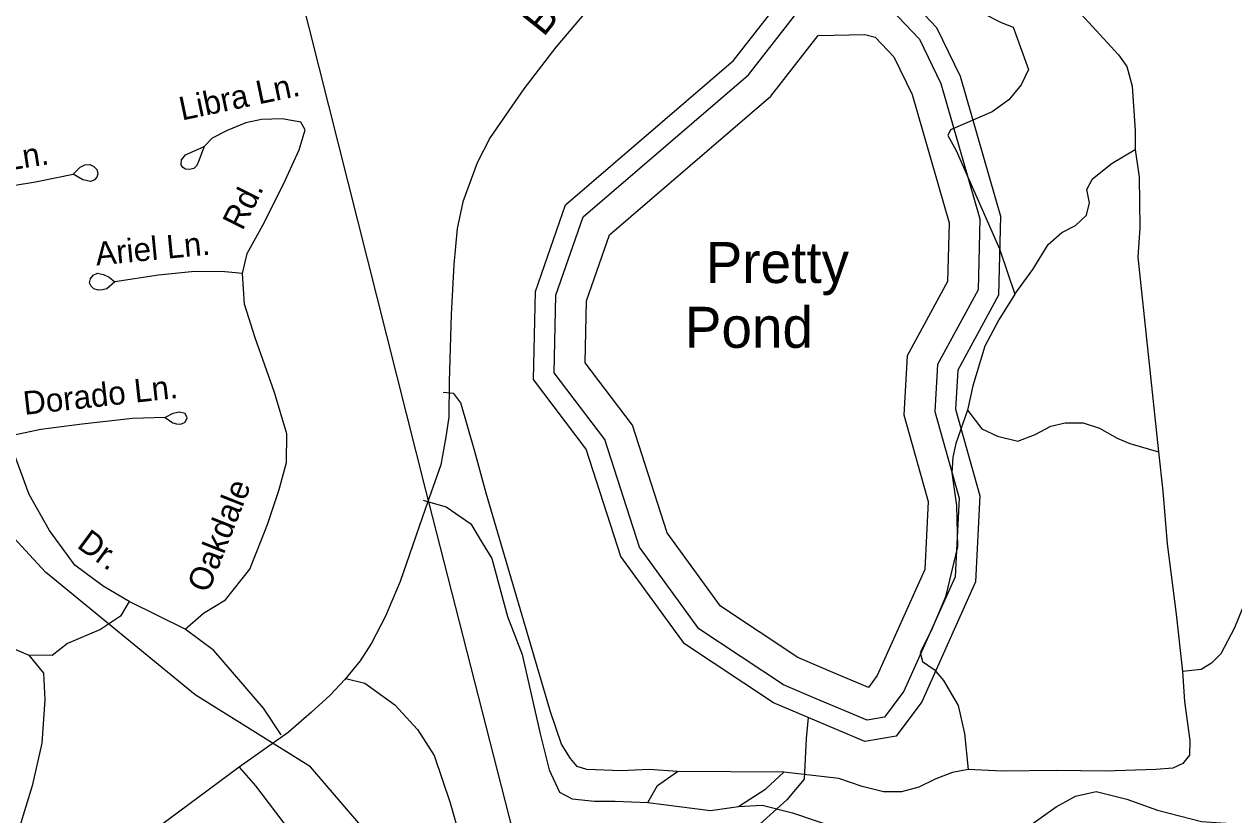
# Model space of a CAD drawing. Extents: x 2104537 to 2336408, y 34176 to 229611.
# Drawn here: x 2292662 to 2296531, y 116453 to 118983 of the extents above; entities that cross this region are included whole.
import ezdxf

# ---------------------------------------------------------------- set-up
doc = ezdxf.new("R2010")
doc.units = 0
for name, color, linetype in [('Exist Boundary Political City Limit New', 7, 'Continuous'), ('Exist Hydrographic Buffer Line', 7, 'Continuous'), ('Exist Hydrographic Lake Shore', 7, 'Continuous'), ('Exist Hydrographic Misc Water Feature', 7, 'Continuous'), ('Exist Hydrographic Pond Under 1500 Sq Ft Label', 7, 'Continuous'), ('Exist Road Non-System Type 51', 7, 'Continuous'), ('Exist Road Non-System Type 51 Label', 7, 'Continuous'), ('Exist Road Secondary Type 51 Attributed', 7, 'Continuous'), ('Exist Road Secondary Type 51 Label', 7, 'Continuous'), ('Map Preparation Boundary City Limit Buffer Line', 7, 'Continuous')]:
    doc.layers.add(name, color=color, linetype=linetype)

msp = doc.modelspace()

# ---------------------------------------------------------------- linework, layer by layer
at = {"layer": 'Exist Boundary Political City Limit New'}
msp.add_lwpolyline([(2292983, 121312.3), (2293945.8, 117492.1), (2293955.5, 117454.4), (2294260.8, 116256.3), (2294386.2, 115560.9), (2294614, 114717.3), (2294830.5, 113987.7), (2294953.2, 113362.5), (2295025.5, 113049.1), (2295348.5, 111658.2), (2295377, 111535.4), (2295276.5, 111461.8), (2295035.2, 111284.6), (2294476.8, 111250.4), (2293257.8, 109848.2), (2293816, 109061.6), (2293672, 107949.8), (2293509.8, 106696.3), (2293566.8, 106468.3), (2294419.8, 103445.8), (2295214.8, 100630), (2295264.2, 100454), (2294941.5, 100187.7)], dxfattribs=at)
at = {"layer": 'Exist Hydrographic Buffer Line'}
for points in [[(2295195.3, 116824.2), (2295090, 116868.9), (2294819.9, 117048.2), (2294630, 117309.5), (2294518.6, 117653.5), (2294356.7, 117867.2), (2294362.2, 118115.8), (2294449.9, 118366.3), (2294978.3, 118821.1), (2295152.2, 119044), (2295362.2, 119048.2), (2295435.1, 119030.1), (2295525, 118934.4), (2295594.2, 118792.9), (2295718.8, 118359.4), (2295713.5, 118133), (2295583, 117893.7), (2295574.6, 117743.6), (2295652.6, 117466.4), (2295639.8, 117214.2), (2295475.7, 116848.2), (2295413.6, 116764.9), (2295358.4, 116755.1), (2295195.3, 116824.2)], [(2295233.8, 116914.8), (2295136.8, 116955.9), (2294889.1, 117120.4), (2294718.8, 117354.7), (2294607.1, 117699.7), (2294455.9, 117899.3), (2294460.2, 118098), (2294534.1, 118308.9), (2295049.9, 118752.8), (2295201, 118946.5), (2295351.2, 118949.5), (2295383.2, 118941.5), (2295443.1, 118877.8), (2295502, 118757.4), (2295620.1, 118346.7), (2295615.6, 118159.1), (2295486, 117921.4), (2295475.4, 117732.7), (2295553.4, 117455.3), (2295542.4, 117237.6), (2295390.4, 116898.4), (2295362.1, 116860.5), (2295233.7, 116914.8)]]:
    msp.add_lwpolyline(points, dxfattribs=at)
at = {"layer": 'Exist Hydrographic Lake Shore'}
msp.add_lwpolyline([(2295169.7, 116763.8), (2295058.8, 116810.9), (2294773.7, 117000), (2294570.7, 117279.4), (2294459.6, 117622.7), (2294290.6, 117845.7), (2294296.8, 118127.7), (2294393.8, 118404.6), (2294930.6, 118866.6), (2295119.7, 119108.9), (2295369.6, 119114), (2295469.7, 119089.1), (2295579.6, 118972.1), (2295655.7, 118816.5), (2295784.7, 118367.9), (2295778.7, 118115.5), (2295647.7, 117875.3), (2295640.7, 117750.8), (2295718.6, 117473.8), (2295704.7, 117198.5), (2295532.6, 116814.8), (2295450.6, 116704.9), (2295350.8, 116687.1), (2295169.7, 116763.8)], dxfattribs=at)
at = {"layer": 'Exist Hydrographic Misc Water Feature'}
for points in [[(2294414.7, 115831), (2294383.7, 115862.8), (2294065.7, 116036.2), (2293577.7, 116606.5), (2293208.8, 116836.6), (2292730.6, 117229.6), (2292233.8, 117767.3), (2291677.7, 118476.7)], [(2295169.7, 116763.8), (2295162.7, 116696.7), (2295156.8, 116566.5), (2295100.8, 116500.5), (2294982.7, 116394.4), (2294888.8, 116350.3), (2294796.7, 116318.3), (2294697.1, 116266.2), (2294615, 116218.2), (2294549, 116160.1), (2294504.9, 116092), (2294446.9, 115979.9), (2294421.3, 115899.8), (2294414.7, 115831)]]:
    msp.add_lwpolyline(points, dxfattribs=at)
at = {"layer": 'Exist Road Non-System Type 51'}
for p, q in [((2293938, 117459.2), (2293955.4, 117454.4)), ((2293176.3, 117047.2), (2292997.3, 117135.2)), ((2295091.6, 116588.8), (2294751.5, 116591))]:
    msp.add_line(p, q, dxfattribs=at)
for points in [[(2295753.4, 119288.3), (2295809.8, 119256.7), (2295933.4, 119134.2), (2296162.1, 118884.5), (2296188.3, 118846.9), (2296205.2, 118784.9), (2296214.9, 118641.4), (2296215.3, 118581.4)], [(2295681.4, 119113.5), (2295702, 119057.7), (2295732.4, 119015.8), (2295786.6, 118988.5), (2295825, 118973), (2295874.6, 118837.5), (2295851, 118789.1), (2295811.4, 118740.7), (2295758.1, 118702), (2295624.5, 118644.6), (2295616.6, 118626.7), (2295643.3, 118578.9), (2295780.9, 118264.4), (2295830.5, 118119.1)], [(2297919.7, 118957.8), (2297859.2, 118817.3), (2297499.4, 117883.2), (2297458.2, 117802.7), (2297420.7, 117762.4), (2297078.2, 117656.2), (2296948, 117590.1), (2296835.5, 117504), (2296730.5, 117416.9), (2296653.5, 117336), (2296615.9, 117275.4), (2296577.3, 117161), (2296532.5, 117050.7), (2296489.3, 116968.2), (2296459.8, 116937.6), (2296426, 116917.3), (2296366.2, 116910.9)], [(2293360, 118185.1), (2293375.3, 118249.1), (2293430.1, 118349.7), (2293496.6, 118482.2), (2293541.5, 118580.8), (2293561.1, 118645), (2293546.8, 118668.9), (2293486.6, 118680.2), (2293420.6, 118677.6), (2293370.6, 118667), (2293311.1, 118642.6), (2293263, 118617.9), (2293237.6, 118591.5)], [(2293237.6, 118591.5), (2293219.9, 118543.3), (2293213.8, 118530.7), (2293204.4, 118521.3), (2293191.6, 118517.6), (2293178.1, 118519.2), (2293169.1, 118524.3), (2293164.3, 118532.9), (2293165.3, 118548.7), (2293177.7, 118565.1), (2293237.6, 118591.5)], [(2295830.5, 118119.1), (2295887.5, 118197.4), (2295936.9, 118278.1), (2295980.3, 118316.6), (2296024, 118339), (2296059.8, 118371.5), (2296069.4, 118411.6), (2296060.7, 118453.5), (2296078.4, 118487.9), (2296142, 118538.2), (2296215.3, 118581.4)], [(2296215.3, 118581.4), (2296228.4, 118493.2), (2296230.2, 118331.1), (2296223.5, 118237.1), (2296290.2, 117613.9)], [(2292519.2, 118044.2), (2292491.9, 118175.9), (2292474.3, 118301.5), (2292459.9, 118371.4), (2292459.2, 118417.3), (2292481.2, 118437.5), (2292560.9, 118456.3), (2292698.5, 118477.9), (2292818.4, 118503.2)], [(2292818.4, 118503.2), (2292841.1, 118525.1), (2292856, 118532.3), (2292872.1, 118533.6), (2292885.1, 118527.5), (2292894.4, 118517.8), (2292897.1, 118504.3), (2292894.6, 118492.9), (2292887.2, 118485.1), (2292874.6, 118479.8), (2292849.5, 118485.2), (2292818.4, 118503.2)], [(2292952.1, 118158.8), (2292926.4, 118136.4), (2292912.2, 118132.4), (2292898.4, 118132), (2292885.1, 118136.2), (2292876.4, 118143.9), (2292871.3, 118154.8), (2292873.9, 118167.9), (2292882.3, 118179.2), (2292895.9, 118185.8), (2292915.8, 118182.2), (2292934, 118173), (2292952.1, 118158.8)], [(2293360, 118185.1), (2293304, 118190.4), (2293207.9, 118191.3), (2293091.9, 118180.1), (2292952.1, 118158.8)], [(2293176.3, 117047.2), (2293235.7, 117097.8), (2293305.4, 117140.4), (2293384.1, 117239.3), (2293440.6, 117381.9), (2293477.5, 117494), (2293500.5, 117580.5), (2293501.6, 117672.3), (2293462.2, 117803.9), (2293400.3, 117979.3), (2293366.9, 118086.9), (2293360, 118185.1)], [(2295830.5, 118119.1), (2295779.4, 118036.4), (2295734.5, 117952), (2295695.6, 117825.5), (2295678.7, 117747.1)], [(2294751.5, 116591), (2294661.4, 116598), (2294571.1, 116593.2), (2294461, 116597.6), (2294431, 116607.4), (2294408.9, 116633.1), (2294380.2, 116678.9), (2294345.2, 116782.6), (2294139.2, 117482.2), (2294103.7, 117615.8), (2294058.2, 117771.4), (2294035.8, 117801.1), (2294002.1, 117803.7)], [(2293113, 117724.4), (2293136.9, 117706.6), (2293149.3, 117703.4), (2293163.1, 117703.1), (2293177, 117709.1), (2293182.8, 117723.1), (2293176.8, 117736.9), (2293158.6, 117740.9), (2293137.1, 117736.7), (2293113, 117724.4)], [(2295678.7, 117747.1), (2295641.9, 117640.9), (2295632.2, 117596.8), (2295628.6, 117546.7), (2295644, 117442.7), (2295647.3, 117310.8), (2295609.2, 117150.5), (2295562.5, 117041.8), (2295527.3, 116971.7), (2295535.6, 116943.6), (2295571.9, 116918), (2295602, 116882.3), (2295649, 116802.7), (2295669.9, 116713.1), (2295681.5, 116597.4)], [(2295678.7, 117747.1), (2295725.1, 117687.8), (2295775.5, 117664.5), (2295839.5, 117648.9), (2295895.3, 117669.8), (2295945.1, 117696), (2295991.2, 117706.6), (2296049.2, 117707.1), (2296101.4, 117689.7), (2296157.9, 117658.5), (2296197.9, 117641), (2296290.2, 117613.9)], [(2293113, 117724.4), (2293008.9, 117721.2), (2292847.2, 117703.3), (2292715.3, 117686.1), (2292609.6, 117662.9)], [(2292997.3, 117135.2), (2292914.9, 117184.4), (2292824.1, 117251.4), (2292742.6, 117362.5), (2292677.5, 117477.6), (2292609.6, 117662.9)], [(2296290.2, 117613.9), (2296303.5, 117488.1), (2296317.3, 117320.2), (2296346.1, 117094.6), (2296366.2, 116910.9)], [(2293955.4, 117454.4), (2294011.8, 117438.8), (2294090.4, 117383.8), (2294127.2, 117322.9)], [(2294127.2, 117322.9), (2294157.5, 117272.6), (2294207.7, 117087), (2294255.2, 116965.4), (2294312, 116712.3), (2294341.2, 116596.7), (2294374, 116524.8), (2294414.2, 116503.4), (2294486.3, 116496.1), (2294552.5, 116496.8), (2294656.4, 116491.9)], [(2291988.7, 116080.5), (2291898.3, 116119.6), (2291793.6, 116168.5), (2291737.4, 116197.8), (2291710.9, 116237.4), (2291692.3, 116291.5), (2291681.3, 116399.3), (2291678, 116517.1), (2291688.2, 116659.3), (2291707.3, 116761.6), (2291744.2, 116841.9), (2291823.2, 116936.8), (2291898.3, 117021.6), (2291966, 117064.3), (2292077.8, 117093.3), (2292183.4, 117128.6), (2292291.5, 117119.7), (2292361.4, 117108.5), (2292486.2, 117045.7), (2292677.1, 116963.6)], [(2292997.3, 117135.2), (2292969.8, 117088.9), (2292906, 117046.1), (2292800.9, 117001.3), (2292751.3, 116962.5), (2292677.1, 116963.6)], [(2293484, 116708.3), (2293427, 116793.7), (2293268.8, 116978.1), (2293176.3, 117047.2)], [(2292677.1, 116963.6), (2292723.6, 116906.3), (2292728.5, 116820.3), (2292718.3, 116682.1), (2292687.5, 116545.9), (2292647.2, 116413.5), (2292594, 116340.7), (2292532.6, 116272.4), (2292463.3, 116217.6), (2292359.8, 116154.3)], [(2293690.2, 116888.7), (2293751.9, 116874), (2293847, 116805), (2293919.6, 116725.8), (2293972.8, 116642.5), (2294024.3, 116490.9), (2294074.4, 116313.5), (2294112.1, 116145.8), (2294135.7, 116024.3), (2294146.5, 115922.1), (2294161.8, 115814.2), (2294181, 115718.7), (2294190.1, 115612.6), (2294185.9, 115448.7), (2294163.3, 115326.4), (2294100.3, 115071.8), (2294045.9, 114921)], [(2296366.2, 116910.9), (2296373.2, 116815), (2296390.5, 116691), (2296389.2, 116643.1), (2296367.4, 116616.6), (2296335.6, 116602.5), (2296281.4, 116597.6), (2296119.6, 116591.9), (2295963.5, 116594.2), (2295789.6, 116592.4), (2295681.5, 116597.4)], [(2293349.2, 116605), (2293401.5, 116545.9), (2293509.3, 116403.4), (2293603.1, 116234.3), (2293667.2, 116051.1), (2293703.2, 115861.4), (2293719.6, 115671.5), (2293723.1, 115517.6), (2293708.8, 115369.3), (2293679.7, 115273.1), (2293652.8, 115202.8), (2293607.2, 115136.1), (2293546.1, 115061.5), (2293480.8, 115007), (2293421.2, 114964.2), (2293303.6, 114918.9), (2293146.5, 114869.1), (2293020.5, 114835.8)], [(2294656.4, 116491.9), (2294688, 116546.3), (2294751.5, 116591)], [(2294946.4, 116479), (2295034.1, 116536.1), (2295091.6, 116588.8)], [(2295681.5, 116597.4), (2295631.4, 116588.5), (2295577.6, 116568.2), (2295523.9, 116541.4), (2295468.2, 116526.7), (2295410.2, 116526.2), (2295341.9, 116543.6), (2295267.6, 116568.6), (2295091.6, 116588.8)], [(2294656.4, 116491.9), (2294856.7, 116466.3), (2294946.4, 116479)], [(2295564.6, 116304.1), (2295658.5, 116308.9), (2295736.6, 116323.8), (2295825.9, 116380.7), (2295962.9, 116478.1), (2296024.6, 116512.7), (2296090.1, 116527.5), (2296188.4, 116502.7), (2296287.1, 116468), (2296427.4, 116431.5), (2296553.5, 116422.8), (2296681.6, 116428.2), (2296785.6, 116415.1), (2297097.4, 116438.9), (2297116.2, 116439.1)], [(2294946.4, 116479), (2295022.6, 116484.1), (2295118.9, 116459), (2295267.5, 116408.6), (2295426.1, 116348.4), (2295564.6, 116304.1)]]:
    msp.add_lwpolyline(points, dxfattribs=at)
at = {"layer": 'Exist Road Secondary Type 51 Attributed'}
msp.add_lwpolyline([(2294495.3, 119067.1), (2294362.2, 118909.7), (2294260.3, 118775.7), (2294151.9, 118620.1), (2294110.3, 118538.8), (2294065.1, 118414), (2294047, 118329), (2294036.2, 118213.3), (2294027.1, 118054.2), (2294021.7, 117839), (2294019.9, 117725.1), (2294010.9, 117661.8), (2293994.6, 117573.2), (2293944, 117430.3), (2293864.5, 117198.9), (2293817.5, 117088.6), (2293772.3, 117001.8), (2293736.1, 116945.7), (2293687.3, 116886.1), (2293640.6, 116835.8), (2293581.2, 116781.2), (2293506.6, 116716.1), (2293349.2, 116605), (2293089.1, 116412.3)], dxfattribs=at)
at = {"layer": 'Map Preparation Boundary City Limit Buffer Line'}
msp.add_lwpolyline([(2292983, 121312.3), (2293945.8, 117492.1), (2293955.5, 117454.4), (2294260.8, 116256.3), (2294386.2, 115560.9), (2294614, 114717.3), (2294830.5, 113987.7), (2294953.2, 113362.5), (2295025.5, 113049.1), (2295348.5, 111658.2), (2295377, 111535.4), (2295276.5, 111461.8), (2295035.2, 111284.6), (2294476.8, 111250.4), (2293257.8, 109848.2), (2293816, 109061.6), (2293672, 107949.8), (2293509.8, 106696.3), (2293566.8, 106468.3), (2294419.8, 103445.8), (2295214.8, 100630), (2295264.2, 100454), (2294941.5, 100187.7)], dxfattribs=at)

# ---------------------------------------------------------------- texts
at = {"layer": 'Exist Hydrographic Pond Under 1500 Sq Ft Label'}
for s, p in [('Pretty', (2294841.8, 118154.5)), ('Pond', (2294775, 117947.1))]:
    msp.add_text(s, height=131.23, dxfattribs=at).set_placement(p)
at = {"layer": 'Exist Road Non-System Type 51 Label'}
for s, rotation, p in [('Libra Ln.', 11.8627, (2293166.4, 118674.4)), ('Vesta Ln.', 8.9347, (2292325.8, 118469.2)), ('Rd.', 63.3505, (2293359.9, 118319.5)), ('Ariel Ln.', 5.5201, (2292893.1, 118210.3)), ('Dorado Ln.', 6.3069, (2292662.9, 117732.4)), ('Oakdale', 68.3679, (2293250.6, 117159.7)), ('Dr.', 323.5899, (2292827.2, 117310.2))]:
    msp.add_text(s, height=75, rotation=rotation, dxfattribs=at).set_placement(p)
at = {"layer": 'Exist Road Secondary Type 51 Label'}
msp.add_text('Boiling', height=95, rotation=51.2614, dxfattribs=at).set_placement((2294323.4, 118939.9))

doc.saveas('drawing.dxf')
